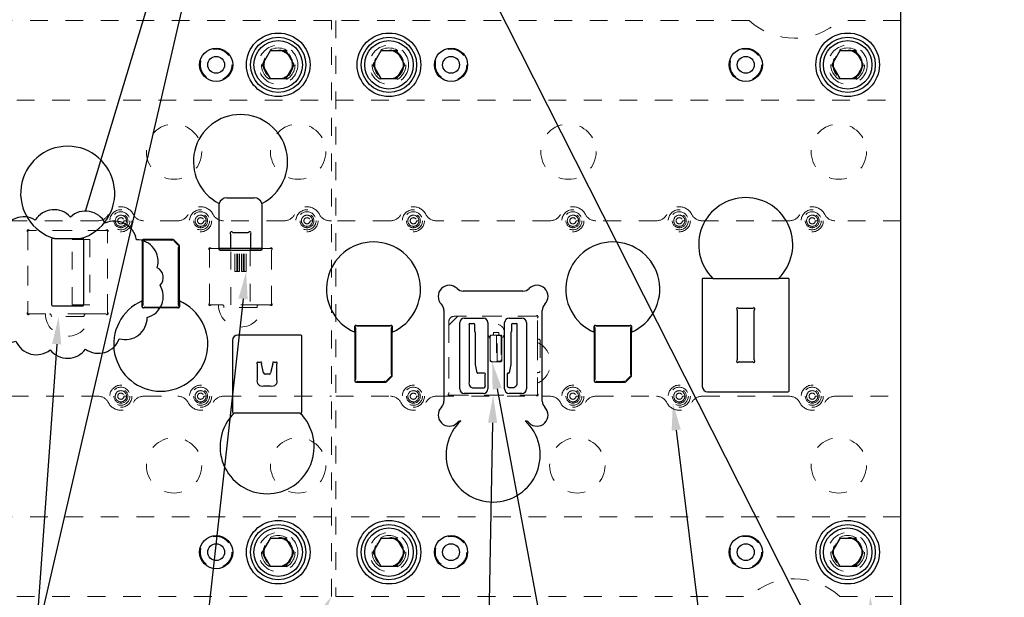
# Model space of a CAD drawing. Header units: inches. Extents: x 1880 to 2363, y -453 to -54.
# Tile 954 of 1056: x 2210.95 to 2216.5, y -421.86 to -418.61. Entities that reach past the tile are written whole.
import ezdxf

# ---------------------------------------------------------------- set-up
doc = ezdxf.new("R2010")
doc.units = ezdxf.units.IN
doc.header["$LTSCALE"] = 0.5
doc.header["$MEASUREMENT"] = 0
doc.linetypes.add('HIDDEN', pattern=[0.225, 0.15, -0.075])
for name, color, linetype in [('SID-M-S', 105, 'Continuous'), ('SID-M-S2', 1, 'Continuous'), ('ST1-M-S', 193, 'Continuous'), ('ST2-M-S', 193, 'Continuous'), ('SVE-M-S', 8, 'Continuous')]:
    doc.layers.add(name, color=color, linetype=linetype)

msp = doc.modelspace()

# ---------------------------------------------------------------- linework, layer by layer
at = {"layer": 'SID-M-S'}
for p, q in [((2213.41103, -418.06788), (2216.50383, -424.18093)), ((2211.87105, -418.51189), (2210.56382, -424.16486)), ((2212.20987, -420.18156), (2211.70195, -424.75993)), ((2211.15823, -420.43678), (2210.85378, -424.75922)), ((2213.64282, -420.68852), (2214.29074, -424.16315)), ((2213.61726, -420.88025), (2213.55506, -424.15986)), ((2214.65306, -420.92125), (2215.05029, -424.16128))]:
    msp.add_line(p, q, dxfattribs=at)
for points in [[(2212.18403, -420.17869), (2212.22707, -420.02651), (2212.18403, -420.17869), (2212.23571, -420.18442)], [(2211.13229, -420.43496), (2211.16919, -420.28117), (2211.13229, -420.43496), (2211.18416, -420.43861)], [(2213.61726, -420.69329), (2213.61422, -420.53517), (2213.61726, -420.69329), (2213.66838, -420.68376)], [(2213.59127, -420.87976), (2213.62022, -420.72428), (2213.59127, -420.87976), (2213.64326, -420.88075)], [(2214.62726, -420.92441), (2214.63408, -420.76641), (2214.62726, -420.92441), (2214.67887, -420.91808)], [(2212.60773, -421.9827), (2212.70772, -421.86017), (2212.60773, -421.9827), (2212.65287, -422.0085)], [(2215.72691, -422.01695), (2215.7477, -421.86017), (2215.72691, -422.01695), (2215.77888, -422.01521)]]:
    msp.add_solid(points, dxfattribs=at)
at = {"layer": 'SID-M-S2'}
msp.add_line((2211.32077, -419.68548), (2212.47372, -415.87718), dxfattribs=at)
msp.add_lwpolyline([(2211.72576, -420.00505, 0.5), (2211.60792, -419.84689, 0.5), (2211.43205, -419.75409, 0.5), (2211.2359, -419.71887, 0.5), (2211.03731, -419.73635, 0.5), (2210.85211, -419.8094, 0.5), (2210.70884, -419.94617, 0.5), (2210.66868, -420.13765, 0.5), (2210.7618, -420.3109, 0.5), (2210.9281, -420.41954, 0.5), (2211.12122, -420.46849, 0.5), (2211.32053, -420.46421, 0.5), (2211.51099, -420.40581, 0.5), (2211.66886, -420.28562, 0.5), (2211.74178, -420.10355, 0.5)], format="xyb", close=True, dxfattribs=at)
at = {"layer": 'ST1-M-S', "linetype": 'Continuous', "lineweight": 25}
for p, q in [((2215.92022, -423.48517), (2215.92022, -416.98517)), ((2212.11772, -419.61107), (2212.27272, -419.61107)), ((2212.07272, -419.65607), (2212.07272, -419.89857)), ((2212.31772, -419.89857), (2212.31772, -419.65607)), ((2211.12872, -419.84517), (2211.12872, -420.21517)), ((2211.14629, -419.84017), (2211.13372, -419.84017)), ((2211.14629, -419.84017), (2211.29415, -419.84017)), ((2211.30672, -419.84017), (2211.29415, -419.84017)), ((2211.31172, -420.21517), (2211.31172, -419.84517)), ((2211.81522, -419.84651), (2211.64522, -419.84651)), ((2211.84876, -419.87797), (2211.81876, -419.84797)), ((2211.64022, -419.85151), (2211.64022, -420.19265)), ((2211.85022, -420.19265), (2211.85022, -419.88151)), ((2212.08022, -419.90607), (2212.31022, -419.90607)), ((2214.80022, -420.07017), (2214.80022, -420.67517)), ((2214.85977, -420.06517), (2214.80522, -420.06517)), ((2214.85977, -420.06517), (2215.23067, -420.06517)), ((2215.28522, -420.06517), (2215.23067, -420.06517)), ((2215.29022, -420.70017), (2215.29022, -420.07017)), ((2213.78862, -420.13678), (2213.45182, -420.13678)), ((2211.13372, -420.22017), (2211.30672, -420.22017)), ((2211.64022, -420.22651), (2211.64022, -420.19265)), ((2211.84522, -420.23151), (2211.64522, -420.23151)), ((2211.85022, -420.19265), (2211.85022, -420.22651)), ((2213.34272, -420.24588), (2213.34272, -420.75769)), ((2213.45772, -420.28928), (2213.56522, -420.28928)), ((2213.71022, -420.28928), (2213.78272, -420.28928)), ((2213.89772, -420.75769), (2213.89772, -420.24588)), ((2212.84022, -420.36902), (2212.84022, -420.33517)), ((2212.84522, -420.33017), (2213.04522, -420.33017)), ((2213.05022, -420.33517), (2213.05022, -420.36902)), ((2213.43272, -420.68928), (2213.43272, -420.31428)), ((2213.59022, -420.31428), (2213.59022, -420.68928)), ((2213.68522, -420.68928), (2213.68522, -420.31428)), ((2213.80772, -420.31428), (2213.80772, -420.68928)), ((2214.19022, -420.36902), (2214.19022, -420.33517)), ((2214.19522, -420.33017), (2214.39522, -420.33017)), ((2214.40022, -420.33517), (2214.40022, -420.36902)), ((2212.53522, -420.38517), (2212.18022, -420.38517)), ((2212.54022, -420.82017), (2212.54022, -420.39017)), ((2212.84022, -420.36902), (2212.84022, -420.64517)), ((2213.05022, -420.61517), (2213.05022, -420.36902)), ((2214.19022, -420.36902), (2214.19022, -420.64517)), ((2214.40022, -420.61517), (2214.40022, -420.36902)), ((2212.15022, -420.41517), (2212.15022, -420.82017)), ((2213.01876, -420.6487), (2213.04876, -420.6187)), ((2214.36876, -420.6487), (2214.39876, -420.6187)), ((2212.84522, -420.65017), (2213.01522, -420.65017)), ((2214.19522, -420.65017), (2214.36522, -420.65017)), ((2213.56522, -420.71428), (2213.45772, -420.71428)), ((2213.78272, -420.71428), (2213.71022, -420.71428)), ((2214.83022, -420.70517), (2215.28522, -420.70517)), ((2212.15522, -420.82517), (2212.15977, -420.82517)), ((2212.53067, -420.82517), (2212.15977, -420.82517)), ((2212.53067, -420.82517), (2212.53522, -420.82517))]:
    msp.add_line(p, q, dxfattribs=at)
for centre, radius in [((2212.40772, -418.86017), 0.1795), ((2213.03272, -418.86017), 0.1795), ((2215.62022, -418.86017), 0.1795), ((2212.05772, -418.86017), 0.09375), ((2213.38272, -418.86017), 0.09375), ((2215.04522, -418.86017), 0.09375), ((2212.40772, -421.61017), 0.1795), ((2213.03272, -421.61017), 0.1795), ((2215.62022, -421.61017), 0.1795), ((2212.05772, -421.61017), 0.09375), ((2213.38272, -421.61017), 0.09375), ((2215.04522, -421.61017), 0.09375)]:
    msp.add_circle(centre, radius, dxfattribs=at)
at = {"layer": 'ST1-M-S', "linetype": 'HIDDEN', "lineweight": 18}
for centre, radius in [((2212.40772, -418.86017), 0.1105), ((2213.03272, -418.86017), 0.1105), ((2215.62022, -418.86017), 0.1105), ((2211.82022, -419.35007), 0.15625), ((2212.52022, -419.35007), 0.15625), ((2214.04522, -419.35007), 0.15625), ((2215.57022, -419.35007), 0.15625), ((2211.82022, -421.12027), 0.15625), ((2212.52022, -421.12027), 0.15625), ((2214.09522, -421.12027), 0.15625), ((2215.57022, -421.12027), 0.15625), ((2212.40772, -421.61017), 0.1105), ((2213.03272, -421.61017), 0.1105), ((2215.62022, -421.61017), 0.1105)]:
    msp.add_circle(centre, radius, dxfattribs=at)
at = {"layer": 'ST1-M-S', "linetype": 'Continuous', "lineweight": 25}
for centre, radius, start, end in [((2212.19522, -419.40607), 0.2655, 296.98168, 243.01832), ((2211.22022, -419.58517), 0.2655, 286.16746, 253.83254), ((2212.11772, -419.65607), 0.045, 90, 162.67684), ((2212.27272, -419.65607), 0.045, 17.32316, 90), ((2215.04522, -419.87517), 0.2655, 314.30507, 225.69493), ((2212.11772, -419.65607), 0.045, 162.67684, 180), ((2212.27272, -419.65607), 0.045, 0, 17.32316), ((2211.13372, -419.84517), 0.005, 90, 180), ((2211.30672, -419.84517), 0.005, 0, 90), ((2211.64522, -419.85151), 0.005, 90, 180), ((2211.81522, -419.85151), 0.005, 45, 90), ((2211.84522, -419.88151), 0.005, 0, 45), ((2212.08022, -419.89857), 0.0075, 180, 270), ((2212.31022, -419.89857), 0.0075, 270, 0), ((2212.94522, -420.12517), 0.2655, 293.29593, 246.70407), ((2214.29522, -420.12517), 0.2655, 293.29593, 246.70407), ((2214.80522, -420.07017), 0.005, 90, 180), ((2215.28522, -420.07017), 0.005, 0, 90), ((2213.37272, -420.16678), 0.0625, 45.32539, 224.67461), ((2213.45182, -420.08678), 0.05, 225.32539, 270), ((2213.78862, -420.08678), 0.05, 270, 314.67461), ((2213.86772, -420.16678), 0.0625, 315.32539, 134.67461), ((2211.13372, -420.21517), 0.005, 180, 270), ((2211.30672, -420.21517), 0.005, 270, 0), ((2211.74522, -420.43651), 0.2655, 113.29593, 66.70407), ((2211.64522, -420.22651), 0.005, 180, 270), ((2211.84522, -420.22651), 0.005, 270, 0), ((2213.29272, -420.24588), 0.05, 0, 44.67461), ((2213.94772, -420.24588), 0.05, 135.32539, 180), ((2213.45772, -420.31428), 0.025, 90, 180), ((2213.56522, -420.31428), 0.025, 0, 90), ((2213.71022, -420.31428), 0.025, 90, 180), ((2213.78272, -420.31428), 0.025, 0, 90), ((2212.84522, -420.33517), 0.005, 90, 180), ((2213.04522, -420.33517), 0.005, 0, 90), ((2214.19522, -420.33517), 0.005, 90, 180), ((2214.39522, -420.33517), 0.005, 0, 90), ((2212.18022, -420.41517), 0.03, 90, 180), ((2212.53522, -420.39017), 0.005, 0, 90), ((2213.04522, -420.61517), 0.005, 315, 0), ((2214.39522, -420.61517), 0.005, 315, 0), ((2212.84522, -420.64517), 0.005, 180, 270), ((2213.01522, -420.64517), 0.005, 270, 315), ((2214.19522, -420.64517), 0.005, 180, 270), ((2214.36522, -420.64517), 0.005, 270, 315), ((2214.83022, -420.67517), 0.03, 180, 270), ((2213.45772, -420.68928), 0.025, 180, 270), ((2213.56522, -420.68928), 0.025, 270, 0), ((2213.71022, -420.68928), 0.025, 180, 270), ((2213.78272, -420.68928), 0.025, 270, 0), ((2215.28522, -420.70017), 0.005, 270, 0), ((2213.37272, -420.83678), 0.0625, 135.32539, 314.67461), ((2213.29272, -420.75769), 0.05, 315.32539, 0), ((2213.86772, -420.83678), 0.0625, 225.32539, 44.67461), ((2213.94772, -420.75769), 0.05, 180, 224.67461), ((2212.34522, -421.01517), 0.2655, 134.30507, 45.69493), ((2212.15522, -420.82017), 0.005, 180, 270), ((2212.53522, -420.82017), 0.005, 270, 0), ((2213.62022, -421.06178), 0.2655, 133.35957, 46.64043), ((2213.45182, -420.91678), 0.05, 106.11943, 134.67461), ((2213.78862, -420.91678), 0.05, 45.32539, 73.88057)]:
    msp.add_arc(centre, radius, start, end, dxfattribs=at)
at = {"layer": 'ST2-M-S', "linetype": 'HIDDEN', "lineweight": 18}
for p, q in [((2212.70772, -418.61017), (2209.13272, -418.61017)), ((2212.70772, -421.86017), (2212.70772, -418.61017)), ((2212.73272, -418.61017), (2212.73272, -421.86017)), ((2215.06527, -418.61017), (2212.73272, -418.61017)), ((2215.92022, -418.61017), (2215.57517, -418.61017)), ((2209.13272, -419.06007), (2212.70772, -419.06007)), ((2212.73272, -419.06007), (2215.92022, -419.06007)), ((2211.39178, -419.74007), (2210.89867, -419.74007)), ((2211.52022, -419.68899), (2211.52022, -419.68899)), ((2211.52022, -419.70867), (2211.52022, -419.70867)), ((2211.53783, -419.74017), (2211.55172, -419.74017)), ((2211.84178, -419.74007), (2211.64867, -419.74007)), ((2211.97022, -419.68899), (2211.97022, -419.68899)), ((2211.97022, -419.70867), (2211.97022, -419.70867)), ((2211.98783, -419.74017), (2212.00172, -419.74017)), ((2212.44178, -419.74007), (2212.09867, -419.74007)), ((2212.57022, -419.68899), (2212.57022, -419.68899)), ((2212.57022, -419.70867), (2212.57022, -419.70867)), ((2212.58783, -419.74017), (2212.60172, -419.74017)), ((2212.70772, -419.74007), (2212.69867, -419.74007)), ((2213.04178, -419.74007), (2212.73272, -419.74007)), ((2213.17022, -419.68899), (2213.17022, -419.68899)), ((2213.17022, -419.70867), (2213.17022, -419.70867)), ((2213.18783, -419.74017), (2213.20172, -419.74017)), ((2213.94178, -419.74007), (2213.29867, -419.74007)), ((2214.07022, -419.68899), (2214.07022, -419.68899)), ((2214.07022, -419.70867), (2214.07022, -419.70867)), ((2214.08783, -419.74017), (2214.10172, -419.74017)), ((2214.54178, -419.74007), (2214.19867, -419.74007)), ((2214.67022, -419.68899), (2214.67022, -419.68899)), ((2214.67022, -419.70867), (2214.67022, -419.70867)), ((2214.68783, -419.74017), (2214.70172, -419.74017)), ((2215.29178, -419.74007), (2214.79867, -419.74007)), ((2215.42022, -419.68899), (2215.42022, -419.68899)), ((2215.42022, -419.70867), (2215.42022, -419.70867)), ((2215.43783, -419.74017), (2215.45172, -419.74017)), ((2215.92022, -419.74007), (2215.54867, -419.74007)), ((2210.99522, -419.79417), (2210.99522, -420.26617)), ((2211.44522, -419.79417), (2210.99522, -419.79417)), ((2211.43427, -419.79417), (2211.00618, -419.79417)), ((2211.44522, -420.26617), (2211.44522, -419.79417)), ((2210.99522, -419.80512), (2210.99522, -420.25521)), ((2211.24522, -419.84517), (2211.34522, -419.84517)), ((2211.24522, -420.21517), (2211.24522, -419.84517)), ((2211.34522, -419.84517), (2211.34522, -420.21517)), ((2211.44522, -420.25521), (2211.44522, -419.80512)), ((2212.02022, -419.89627), (2212.02022, -420.21517)), ((2212.07272, -419.89627), (2212.02022, -419.89627)), ((2212.03118, -419.89627), (2212.07272, -419.89627)), ((2212.14022, -420.21517), (2212.14022, -419.89627)), ((2212.16337, -420.02651), (2212.16337, -419.89627)), ((2212.17437, -420.02651), (2212.17437, -419.89627)), ((2212.17937, -420.02651), (2212.17937, -419.89627)), ((2212.19037, -420.02651), (2212.19037, -419.89627)), ((2212.20007, -420.02651), (2212.20007, -419.89627)), ((2212.21107, -420.02651), (2212.21107, -419.89627)), ((2212.21607, -420.02651), (2212.21607, -419.89627)), ((2212.22707, -420.02651), (2212.22707, -419.89627)), ((2212.25022, -419.89627), (2212.25022, -420.21517)), ((2212.37022, -419.89627), (2212.31772, -419.89627)), ((2212.31772, -419.89627), (2212.35927, -419.89627)), ((2212.37022, -420.21517), (2212.37022, -419.89627)), ((2212.02022, -420.20421), (2212.02022, -419.90722)), ((2212.37022, -419.90722), (2212.37022, -420.20421)), ((2212.16337, -420.02651), (2212.19037, -420.02651)), ((2212.20007, -420.02651), (2212.22707, -420.02651)), ((2211.34522, -420.21517), (2211.24522, -420.21517)), ((2212.02022, -420.21517), (2212.09397, -420.21517)), ((2212.07022, -420.21517), (2212.03118, -420.21517)), ((2212.29647, -420.21517), (2212.09397, -420.21517)), ((2212.29647, -420.21517), (2212.09397, -420.21517)), ((2212.10147, -420.22267), (2212.10147, -420.22817)), ((2212.10147, -420.22817), (2212.10347, -420.23017)), ((2212.28697, -420.23017), (2212.10347, -420.23017)), ((2212.28697, -420.23017), (2212.28897, -420.22817)), ((2212.28897, -420.22267), (2212.28897, -420.22817)), ((2212.29647, -420.21517), (2212.37022, -420.21517)), ((2212.35927, -420.21517), (2212.32022, -420.21517)), ((2210.99522, -420.26617), (2211.11897, -420.26617)), ((2211.00618, -420.26617), (2211.09522, -420.26617)), ((2211.32147, -420.26617), (2211.11897, -420.26617)), ((2211.32147, -420.26617), (2211.11897, -420.26617)), ((2211.12647, -420.27367), (2211.12647, -420.27617)), ((2211.12647, -420.27617), (2211.13147, -420.28117)), ((2211.30897, -420.28117), (2211.13147, -420.28117)), ((2211.30897, -420.28117), (2211.31397, -420.27617)), ((2211.31397, -420.27367), (2211.31397, -420.27617)), ((2211.32147, -420.26617), (2211.44522, -420.26617)), ((2211.34522, -420.26617), (2211.43427, -420.26617)), ((2213.42022, -420.27928), (2213.37022, -420.32928)), ((2213.85927, -420.27928), (2213.40022, -420.27928)), ((2213.87022, -420.27928), (2213.42022, -420.27928)), ((2213.87022, -420.40303), (2213.87022, -420.27928)), ((2213.87022, -420.42722), (2213.87022, -420.29024)), ((2213.37022, -420.30928), (2213.37022, -420.71333)), ((2213.37022, -420.32928), (2213.37022, -420.72428)), ((2213.59022, -420.37609), (2213.59371, -420.3888)), ((2213.59371, -420.3888), (2213.60422, -420.40395)), ((2213.60422, -420.39517), (2213.60422, -420.39017)), ((2213.60422, -420.39517), (2213.60422, -420.52517)), ((2213.60422, -420.53017), (2213.60422, -420.40395)), ((2213.60922, -420.38517), (2213.61422, -420.38517)), ((2213.61672, -420.38517), (2213.61422, -420.38517)), ((2213.61672, -420.38517), (2213.65672, -420.38517)), ((2213.61672, -420.38517), (2213.65672, -420.38517)), ((2213.62372, -420.37017), (2213.62172, -420.37217)), ((2213.62172, -420.38017), (2213.62172, -420.37217)), ((2213.62372, -420.37017), (2213.64972, -420.37017)), ((2213.63922, -420.38517), (2213.63922, -420.53517)), ((2213.63922, -420.38517), (2213.64222, -420.38817)), ((2213.64222, -420.38817), (2213.65922, -420.38817)), ((2213.64222, -420.53217), (2213.64222, -420.38817)), ((2213.65172, -420.37217), (2213.64972, -420.37017)), ((2213.65172, -420.38017), (2213.65172, -420.37217)), ((2213.65922, -420.38517), (2213.65672, -420.38517)), ((2213.65922, -420.38517), (2213.66422, -420.38517)), ((2213.65922, -420.38817), (2213.65922, -420.38517)), ((2213.66622, -420.39517), (2213.66922, -420.39517)), ((2213.66622, -420.39517), (2213.66622, -420.52517)), ((2213.66922, -420.39017), (2213.66922, -420.39517)), ((2213.66922, -420.52517), (2213.66922, -420.39517)), ((2213.66922, -420.40395), (2213.66922, -420.53017)), ((2213.87022, -420.42722), (2213.87022, -420.60053)), ((2213.87022, -420.42722), (2213.87022, -420.60053)), ((2213.87522, -420.40803), (2213.88022, -420.40803)), ((2213.88522, -420.41303), (2213.88022, -420.40803)), ((2213.88522, -420.41303), (2213.88522, -420.59053)), ((2213.66422, -420.53517), (2213.60922, -420.53517)), ((2213.61422, -420.53517), (2213.65922, -420.53517)), ((2213.63922, -420.53517), (2213.64222, -420.53217)), ((2213.65922, -420.53217), (2213.64222, -420.53217)), ((2213.65922, -420.53517), (2213.65922, -420.53217)), ((2213.66622, -420.52517), (2213.66922, -420.52517)), ((2213.87022, -420.72428), (2213.87022, -420.60053)), ((2213.87522, -420.59553), (2213.88022, -420.59553)), ((2213.88022, -420.59553), (2213.88522, -420.59053)), ((2211.52022, -420.67899), (2211.52022, -420.67899)), ((2211.97022, -420.67899), (2211.97022, -420.67899)), ((2213.17022, -420.67899), (2213.17022, -420.67899)), ((2213.87022, -420.71333), (2213.87022, -420.65635)), ((2214.07022, -420.67899), (2214.07022, -420.67899)), ((2214.67022, -420.67899), (2214.67022, -420.67899)), ((2215.42022, -420.67899), (2215.42022, -420.67899)), ((2210.89867, -420.73027), (2211.39178, -420.73027)), ((2211.52022, -420.69867), (2211.52022, -420.69867)), ((2211.53783, -420.73017), (2211.55172, -420.73017)), ((2211.64867, -420.73027), (2211.84178, -420.73027)), ((2211.97022, -420.69867), (2211.97022, -420.69867)), ((2211.98783, -420.73017), (2212.00172, -420.73017)), ((2212.09867, -420.73027), (2212.70772, -420.73027)), ((2212.73272, -420.73027), (2213.04178, -420.73027)), ((2213.17022, -420.69867), (2213.17022, -420.69867)), ((2213.18783, -420.73017), (2213.20172, -420.73017)), ((2213.29867, -420.73027), (2213.94178, -420.73027)), ((2213.37022, -420.72428), (2213.87022, -420.72428)), ((2213.38118, -420.72428), (2213.85927, -420.72428)), ((2214.07022, -420.69867), (2214.07022, -420.69867)), ((2214.08783, -420.73017), (2214.10172, -420.73017)), ((2214.19867, -420.73027), (2214.54178, -420.73027)), ((2214.67022, -420.69867), (2214.67022, -420.69867)), ((2214.68783, -420.73017), (2214.70172, -420.73017)), ((2214.79867, -420.73027), (2215.29178, -420.73027)), ((2215.42022, -420.69867), (2215.42022, -420.69867)), ((2215.43783, -420.73017), (2215.45172, -420.73017)), ((2215.54867, -420.73027), (2215.92022, -420.73027)), ((2212.70772, -421.41027), (2209.13272, -421.41027)), ((2215.92022, -421.41027), (2212.73272, -421.41027)), ((2209.13272, -421.86017), (2212.70772, -421.86017)), ((2212.73272, -421.86017), (2215.06527, -421.86017)), ((2215.57517, -421.86017), (2215.92022, -421.86017))]:
    msp.add_line(p, q, dxfattribs=at)
at = {"layer": 'ST2-M-S', "linetype": 'Continuous', "lineweight": 25}
for p, q in [((2211.8063, -419.85051), (2211.65518, -419.85051)), ((2212.13972, -419.89627), (2212.13972, -419.81731)), ((2212.15147, -419.80557), (2212.23897, -419.80557)), ((2212.25072, -419.81731), (2212.25072, -419.89627)), ((2211.64422, -419.86146), (2211.64422, -420.21655)), ((2211.83962, -419.87449), (2211.82224, -419.85711)), ((2211.84622, -420.21655), (2211.84622, -419.89043)), ((2212.31772, -419.89627), (2212.07272, -419.89627)), ((2212.07272, -419.89627), (2212.13972, -419.89627)), ((2212.25072, -419.89627), (2212.31772, -419.89627)), ((2211.65518, -420.22751), (2211.83527, -420.22751)), ((2215.08181, -420.23467), (2215.00863, -420.23467)), ((2214.99768, -420.24562), (2214.99768, -420.52471)), ((2215.09276, -420.52471), (2215.09276, -420.24562)), ((2212.84422, -420.34512), (2212.84422, -420.63521)), ((2213.03527, -420.33417), (2212.85518, -420.33417)), ((2213.04622, -420.60625), (2213.04622, -420.34512)), ((2213.48472, -420.32761), (2213.48472, -420.64957)), ((2213.50723, -420.32128), (2213.49105, -420.32128)), ((2213.51619, -420.36488), (2213.51619, -420.33025)), ((2213.72425, -420.33025), (2213.72425, -420.36488)), ((2213.74939, -420.32128), (2213.73321, -420.32128)), ((2213.75572, -420.64757), (2213.75572, -420.32761)), ((2214.19422, -420.34512), (2214.19422, -420.63521)), ((2214.38527, -420.33417), (2214.20518, -420.33417)), ((2214.39622, -420.60625), (2214.39622, -420.34512)), ((2213.51852, -420.36721), (2213.51619, -420.36488)), ((2213.52013, -420.55204), (2213.52013, -420.3711)), ((2213.59022, -420.36425), (2213.58985, -420.37077)), ((2213.58985, -420.37077), (2213.59022, -420.37609)), ((2213.72031, -420.3711), (2213.72031, -420.55204)), ((2213.72425, -420.36488), (2213.72192, -420.36721)), ((2212.28972, -420.54741), (2212.28972, -420.63487)), ((2212.30523, -420.53967), (2212.29746, -420.53967)), ((2212.3252, -420.59835), (2212.3138, -420.54656)), ((2212.37664, -420.54656), (2212.36524, -420.59835)), ((2212.39298, -420.53967), (2212.38521, -420.53967)), ((2212.40072, -420.63487), (2212.40072, -420.54741)), ((2213.53008, -420.59728), (2213.52013, -420.55204)), ((2213.72031, -420.55204), (2213.71036, -420.59728)), ((2215.00863, -420.53567), (2215.08181, -420.53567)), ((2212.35596, -420.60581), (2212.33448, -420.60581)), ((2213.02224, -420.63957), (2213.03962, -420.62218)), ((2213.56939, -420.60081), (2213.53448, -420.60081)), ((2213.57572, -420.66709), (2213.57572, -420.60714)), ((2213.69972, -420.60741), (2213.69972, -420.66509)), ((2213.70636, -420.60079), (2213.70573, -420.60085)), ((2214.37224, -420.63957), (2214.38962, -420.62218)), ((2212.32552, -420.67067), (2212.36493, -420.67067)), ((2212.85518, -420.64617), (2213.0063, -420.64617)), ((2213.51743, -420.68228), (2213.56053, -420.68228)), ((2213.71491, -420.68028), (2213.72301, -420.68028)), ((2214.20518, -420.64617), (2214.3563, -420.64617))]:
    msp.add_line(p, q, dxfattribs=at)
at = {"layer": 'ST2-M-S', "linetype": 'HIDDEN', "lineweight": 18}
for centre, radius in [((2212.40772, -418.86017), 0.0795), ((2213.03272, -418.86017), 0.0795), ((2215.62022, -418.86017), 0.0795), ((2211.52022, -419.74017), 0.0625), ((2211.97022, -419.74017), 0.0625), ((2212.57022, -419.74017), 0.0625), ((2213.17022, -419.74017), 0.0625), ((2214.07022, -419.74017), 0.0625), ((2214.67022, -419.74017), 0.0625), ((2215.42022, -419.74017), 0.0625), ((2211.52022, -419.74017), 0.05118), ((2211.52022, -419.74017), 0.0315), ((2211.52022, -419.74017), 0.01761), ((2211.97022, -419.74017), 0.05118), ((2211.97022, -419.74017), 0.0315), ((2211.97022, -419.74017), 0.01761), ((2212.57022, -419.74017), 0.05118), ((2212.57022, -419.74017), 0.0315), ((2212.57022, -419.74017), 0.01761), ((2213.17022, -419.74017), 0.05118), ((2213.17022, -419.74017), 0.0315), ((2213.17022, -419.74017), 0.01761), ((2214.07022, -419.74017), 0.05118), ((2214.07022, -419.74017), 0.0315), ((2214.07022, -419.74017), 0.01761), ((2214.67022, -419.74017), 0.05118), ((2214.67022, -419.74017), 0.0315), ((2214.67022, -419.74017), 0.01761), ((2215.42022, -419.74017), 0.05118), ((2215.42022, -419.74017), 0.0315), ((2215.42022, -419.74017), 0.01761), ((2211.52022, -420.73017), 0.0625), ((2211.52022, -420.73017), 0.05118), ((2211.97022, -420.73017), 0.0625), ((2211.97022, -420.73017), 0.05118), ((2213.17022, -420.73017), 0.0625), ((2213.17022, -420.73017), 0.05118), ((2214.07022, -420.73017), 0.0625), ((2214.07022, -420.73017), 0.05118), ((2214.67022, -420.73017), 0.0625), ((2214.67022, -420.73017), 0.05118), ((2215.42022, -420.73017), 0.0625), ((2215.42022, -420.73017), 0.05118), ((2211.52022, -420.73017), 0.0315), ((2211.52022, -420.73017), 0.01761), ((2211.97022, -420.73017), 0.0315), ((2211.97022, -420.73017), 0.01761), ((2213.17022, -420.73017), 0.0315), ((2213.17022, -420.73017), 0.01761), ((2214.07022, -420.73017), 0.0315), ((2214.07022, -420.73017), 0.01761), ((2214.67022, -420.73017), 0.0315), ((2214.67022, -420.73017), 0.01761), ((2215.42022, -420.73017), 0.0315), ((2215.42022, -420.73017), 0.01761), ((2212.40772, -421.61017), 0.0795), ((2213.03272, -421.61017), 0.0795), ((2215.62022, -421.61017), 0.0795)]:
    msp.add_circle(centre, radius, dxfattribs=at)
for centre, radius, start, end in [((2215.32022, -418.33517), 0.375, 227.16657, 312.83343), ((2211.52022, -419.74017), 0.079, 26.87743, 153.12257), ((2211.97022, -419.74017), 0.079, 26.87743, 153.12257), ((2212.57022, -419.74017), 0.079, 26.87743, 153.12257), ((2213.17022, -419.74017), 0.079, 26.87743, 153.12257), ((2214.07022, -419.74017), 0.079, 26.87743, 153.12257), ((2214.67022, -419.74017), 0.079, 26.87743, 153.12257), ((2215.42022, -419.74017), 0.079, 26.87743, 153.12257), ((2211.39178, -419.67507), 0.065, 270, 333.12257), ((2211.52022, -419.74017), 0.03937, 270, 180), ((2211.52022, -419.74017), 0.03937, 180, 270), ((2211.52022, -419.74017), 0.0315, 90, 180), ((2211.52022, -419.74017), 0.0315, 180, 270), ((2211.52022, -419.74017), 0.0315, 270, 90), ((2211.64867, -419.67507), 0.065, 206.87743, 270), ((2211.84178, -419.67507), 0.065, 270, 333.12257), ((2211.97022, -419.74017), 0.03937, 270, 180), ((2211.97022, -419.74017), 0.03937, 180, 270), ((2211.97022, -419.74017), 0.0315, 90, 180), ((2211.97022, -419.74017), 0.0315, 180, 270), ((2211.97022, -419.74017), 0.0315, 270, 90), ((2212.09867, -419.67507), 0.065, 206.87743, 270), ((2212.44178, -419.67507), 0.065, 270, 333.12257), ((2212.57022, -419.74017), 0.03937, 270, 180), ((2212.57022, -419.74017), 0.03937, 180, 270), ((2212.57022, -419.74017), 0.0315, 90, 180), ((2212.57022, -419.74017), 0.0315, 180, 270), ((2212.57022, -419.74017), 0.0315, 270, 90), ((2212.69867, -419.67507), 0.065, 206.87743, 270), ((2213.04178, -419.67507), 0.065, 270, 333.12257), ((2213.17022, -419.74017), 0.03937, 270, 180), ((2213.17022, -419.74017), 0.03937, 180, 270), ((2213.17022, -419.74017), 0.0315, 90, 180), ((2213.17022, -419.74017), 0.0315, 180, 270), ((2213.17022, -419.74017), 0.0315, 270, 90), ((2213.29867, -419.67507), 0.065, 206.87743, 270), ((2213.94178, -419.67507), 0.065, 270, 333.12257), ((2214.07022, -419.74017), 0.03937, 270, 180), ((2214.07022, -419.74017), 0.03937, 180, 270), ((2214.07022, -419.74017), 0.0315, 90, 180), ((2214.07022, -419.74017), 0.0315, 180, 270), ((2214.07022, -419.74017), 0.0315, 270, 90), ((2214.19867, -419.67507), 0.065, 206.87743, 270), ((2214.54178, -419.67507), 0.065, 270, 333.12257), ((2214.67022, -419.74017), 0.03937, 270, 180), ((2214.67022, -419.74017), 0.03937, 180, 270), ((2214.67022, -419.74017), 0.0315, 90, 180), ((2214.67022, -419.74017), 0.0315, 180, 270), ((2214.67022, -419.74017), 0.0315, 270, 90), ((2214.79867, -419.67507), 0.065, 206.87743, 270), ((2215.29178, -419.67507), 0.065, 270, 333.12257), ((2215.42022, -419.74017), 0.03937, 270, 180), ((2215.42022, -419.74017), 0.03937, 180, 270), ((2215.42022, -419.74017), 0.0315, 90, 180), ((2215.42022, -419.74017), 0.0315, 180, 270), ((2215.42022, -419.74017), 0.0315, 270, 90), ((2215.54867, -419.67507), 0.065, 206.87743, 270), ((2210.99734, -419.79629), 0.006, 42.59227, 227.40773), ((2211.00618, -419.78817), 0.006, 222.59227, 270), ((2211.43427, -419.78817), 0.006, 270, 317.40773), ((2211.4431, -419.79629), 0.006, 312.59227, 137.40773), ((2210.98922, -419.80512), 0.006, 0, 47.40773), ((2211.45122, -419.80512), 0.006, 132.59227, 180), ((2212.02234, -419.89839), 0.006, 42.59227, 227.40773), ((2212.01422, -419.90722), 0.006, 0, 47.40773), ((2212.03118, -419.89027), 0.006, 222.59227, 270), ((2212.35927, -419.89027), 0.006, 270, 317.40773), ((2212.3681, -419.89839), 0.006, 312.59227, 137.40773), ((2212.37622, -419.90722), 0.006, 132.59227, 180), ((2212.02234, -420.21305), 0.006, 132.59227, 317.40773), ((2212.01422, -420.20421), 0.006, 312.59227, 0), ((2212.03118, -420.22117), 0.006, 90, 137.40773), ((2212.19522, -420.21517), 0.125, 180, 0), ((2212.09397, -420.22267), 0.0075, 0, 90), ((2212.29647, -420.22267), 0.0075, 90, 180), ((2212.35927, -420.22117), 0.006, 42.59227, 90), ((2212.3681, -420.21305), 0.006, 222.59227, 47.40773), ((2212.37622, -420.20421), 0.006, 180, 227.40773), ((2210.99734, -420.26405), 0.006, 132.59227, 317.40773), ((2210.98922, -420.25521), 0.006, 312.59227, 0), ((2211.00618, -420.27217), 0.006, 90, 137.40773), ((2211.22022, -420.26617), 0.125, 180, 0), ((2211.11897, -420.27367), 0.0075, 0, 90), ((2211.32147, -420.27367), 0.0075, 90, 180), ((2211.43427, -420.27217), 0.006, 42.59227, 90), ((2211.4431, -420.26405), 0.006, 222.59227, 47.40773), ((2211.45122, -420.25521), 0.006, 180, 227.40773), ((2213.40022, -420.30928), 0.03, 90, 180), ((2213.85927, -420.27328), 0.006, 270, 317.40773), ((2213.8681, -420.2814), 0.006, 312.59227, 137.40773), ((2213.87622, -420.29024), 0.006, 132.59227, 180), ((2213.63672, -420.37017), 0.04688, 313.89455, 172.74775), ((2213.60922, -420.39017), 0.005, 90, 180), ((2213.61422, -420.39517), 0.01, 90, 180), ((2213.61672, -420.38017), 0.005, 270, 0), ((2213.65672, -420.38017), 0.005, 180, 270), ((2213.65922, -420.39517), 0.01, 0, 90), ((2213.65922, -420.39517), 0.007, 0, 90), ((2213.66422, -420.39017), 0.005, 0, 90), ((2213.87522, -420.40303), 0.005, 180, 270), ((2213.82022, -420.54178), 0.125, 293.57818, 66.42182), ((2213.61422, -420.52517), 0.01, 180, 270), ((2213.60922, -420.53017), 0.005, 180, 270), ((2213.65922, -420.52517), 0.01, 270, 0), ((2213.65922, -420.52517), 0.007, 270, 0), ((2213.66422, -420.53017), 0.005, 270, 0), ((2213.87522, -420.60053), 0.005, 90, 180), ((2211.39178, -420.79527), 0.065, 26.87743, 90), ((2211.52022, -420.73017), 0.03937, 270, 180), ((2211.52022, -420.73017), 0.03937, 180, 270), ((2211.52022, -420.73017), 0.0315, 90, 180), ((2211.52022, -420.73017), 0.0315, 180, 270), ((2211.52022, -420.73017), 0.0315, 270, 90), ((2211.64867, -420.79527), 0.065, 90, 153.12257), ((2211.84178, -420.79527), 0.065, 26.87743, 90), ((2211.97022, -420.73017), 0.03937, 270, 180), ((2211.97022, -420.73017), 0.03937, 180, 270), ((2211.97022, -420.73017), 0.0315, 90, 180), ((2211.97022, -420.73017), 0.0315, 180, 270), ((2211.97022, -420.73017), 0.0315, 270, 90), ((2212.09867, -420.79527), 0.065, 90, 153.12257), ((2213.04178, -420.79527), 0.065, 26.87743, 90), ((2213.17022, -420.73017), 0.03937, 270, 180), ((2213.17022, -420.73017), 0.03937, 180, 270), ((2213.17022, -420.73017), 0.0315, 90, 180), ((2213.17022, -420.73017), 0.0315, 180, 270), ((2213.17022, -420.73017), 0.0315, 270, 90), ((2213.29867, -420.79527), 0.065, 90, 153.12257), ((2213.37234, -420.72216), 0.006, 132.59227, 317.40773), ((2213.36422, -420.71333), 0.006, 312.59227, 0), ((2213.38118, -420.73028), 0.006, 90, 137.40773), ((2213.85927, -420.73028), 0.006, 42.59227, 90), ((2213.8681, -420.72216), 0.006, 222.59227, 47.40773), ((2213.87622, -420.71333), 0.006, 180, 227.40773), ((2213.94178, -420.79527), 0.065, 26.87743, 90), ((2214.07022, -420.73017), 0.03937, 270, 180), ((2214.07022, -420.73017), 0.03937, 180, 270), ((2214.07022, -420.73017), 0.0315, 90, 180), ((2214.07022, -420.73017), 0.0315, 180, 270), ((2214.07022, -420.73017), 0.0315, 270, 90), ((2214.19867, -420.79527), 0.065, 90, 153.12257), ((2214.54178, -420.79527), 0.065, 26.87743, 90), ((2214.67022, -420.73017), 0.03937, 270, 180), ((2214.67022, -420.73017), 0.03937, 180, 270), ((2214.67022, -420.73017), 0.0315, 90, 180), ((2214.67022, -420.73017), 0.0315, 180, 270), ((2214.67022, -420.73017), 0.0315, 270, 90), ((2214.79867, -420.79527), 0.065, 90, 153.12257), ((2215.29178, -420.79527), 0.065, 26.87743, 90), ((2215.42022, -420.73017), 0.03937, 270, 180), ((2215.42022, -420.73017), 0.03937, 180, 270), ((2215.42022, -420.73017), 0.0315, 90, 180), ((2215.42022, -420.73017), 0.0315, 180, 270), ((2215.42022, -420.73017), 0.0315, 270, 90), ((2215.54867, -420.79527), 0.065, 90, 153.12257), ((2211.52022, -420.73017), 0.079, 206.87743, 333.12257), ((2211.97022, -420.73017), 0.079, 206.87743, 333.12257), ((2213.17022, -420.73017), 0.079, 206.87743, 333.12257), ((2214.07022, -420.73017), 0.079, 206.87743, 333.12257), ((2214.67022, -420.73017), 0.079, 206.87743, 333.12257), ((2215.42022, -420.73017), 0.079, 206.87743, 333.12257), ((2215.32022, -422.13517), 0.375, 47.16657, 132.83343)]:
    msp.add_arc(centre, radius, start, end, dxfattribs=at)
at = {"layer": 'ST2-M-S', "linetype": 'Continuous', "lineweight": 25}
for centre, radius, start, end in [((2211.64634, -419.85263), 0.006, 42.59227, 227.40773), ((2211.65518, -419.84451), 0.006, 222.59227, 270), ((2211.8063, -419.84451), 0.006, 270, 313.03224), ((2211.81449, -419.85328), 0.006, 1.96776, 133.03224), ((2212.14322, -419.80907), 0.0075, 38.24662, 231.75338), ((2212.13672, -419.81731), 0.003, 0, 51.75338), ((2212.15147, -419.80257), 0.003, 218.24662, 270), ((2212.23897, -419.80257), 0.003, 270, 321.75338), ((2212.24722, -419.80907), 0.0075, 308.24662, 141.75338), ((2212.25372, -419.81731), 0.003, 128.24662, 180), ((2211.63822, -419.86146), 0.006, 0, 47.40773), ((2211.82648, -419.85287), 0.006, 181.96776, 225), ((2211.84386, -419.87025), 0.006, 225, 268.03224), ((2211.84345, -419.88224), 0.006, 316.96776, 88.03224), ((2211.85222, -419.89043), 0.006, 136.96776, 180), ((2211.64634, -420.22539), 0.006, 132.59227, 317.40773), ((2211.63822, -420.21655), 0.006, 312.59227, 0), ((2211.65518, -420.23351), 0.006, 90, 137.40773), ((2211.83527, -420.23351), 0.006, 42.59227, 90), ((2211.8441, -420.22539), 0.006, 222.59227, 47.40773), ((2211.85222, -420.21655), 0.006, 180, 227.40773), ((2214.9998, -420.23679), 0.006, 42.59227, 227.40773), ((2215.00863, -420.22867), 0.006, 222.59227, 270), ((2215.08181, -420.22867), 0.006, 270, 317.40773), ((2215.09064, -420.23679), 0.006, 312.59227, 137.40773), ((2214.99168, -420.24562), 0.006, 0, 47.40773), ((2215.09876, -420.24562), 0.006, 132.59227, 180), ((2212.84634, -420.33629), 0.006, 42.59227, 227.40773), ((2212.83822, -420.34512), 0.006, 0, 47.40773), ((2212.85518, -420.32817), 0.006, 222.59227, 270), ((2213.03527, -420.32817), 0.006, 270, 317.40773), ((2213.0441, -420.33629), 0.006, 312.59227, 137.40773), ((2213.05222, -420.34512), 0.006, 132.59227, 180), ((2213.48822, -420.32478), 0.0045, 51.05756, 218.94244), ((2213.51069, -420.32678), 0.0065, 327.79577, 122.20423), ((2213.72975, -420.32678), 0.0065, 57.79577, 212.20423), ((2213.75222, -420.32478), 0.0045, 321.05756, 128.94244), ((2214.19634, -420.33629), 0.006, 42.59227, 227.40773), ((2214.18822, -420.34512), 0.006, 0, 47.40773), ((2214.20518, -420.32817), 0.006, 222.59227, 270), ((2214.38527, -420.32817), 0.006, 270, 317.40773), ((2214.3941, -420.33629), 0.006, 312.59227, 137.40773), ((2214.40222, -420.34512), 0.006, 132.59227, 180), ((2213.51463, -420.3711), 0.0055, 0, 45), ((2213.72581, -420.3711), 0.0055, 135, 180), ((2212.29322, -420.54317), 0.0055, 39.5212, 230.4788), ((2212.30947, -420.54317), 0.0055, 321.92861, 140.4788), ((2212.38097, -420.54317), 0.0055, 39.5212, 218.07139), ((2212.39722, -420.54317), 0.0055, 309.5212, 140.4788), ((2214.9998, -420.53355), 0.006, 132.59227, 317.40773), ((2214.99168, -420.52471), 0.006, 312.59227, 0), ((2215.00863, -420.54167), 0.006, 90, 137.40773), ((2215.08181, -420.54167), 0.006, 42.59227, 90), ((2215.09064, -420.53355), 0.006, 222.59227, 47.40773), ((2215.09876, -420.52471), 0.006, 180, 227.40773), ((2212.33448, -420.59631), 0.0095, 192.40742, 270), ((2212.35596, -420.59631), 0.0095, 270, 347.59258), ((2213.04386, -420.62643), 0.006, 91.96776, 135), ((2213.04345, -420.61443), 0.006, 271.96776, 43.03224), ((2213.05222, -420.60625), 0.006, 180, 223.03224), ((2213.53448, -420.59631), 0.0045, 192.40742, 270), ((2213.57222, -420.60431), 0.0045, 321.05756, 128.94244), ((2213.70322, -420.60458), 0.0045, 56.05756, 218.94244), ((2213.70596, -420.59631), 0.0045, 275, 347.59258), ((2214.39386, -420.62643), 0.006, 91.96776, 135), ((2214.39345, -420.61443), 0.006, 271.96776, 43.03224), ((2214.40222, -420.60625), 0.006, 180, 223.03224), ((2212.31522, -420.64517), 0.0275, 158.0136, 291.9864), ((2212.37522, -420.64517), 0.0275, 248.0136, 21.9864), ((2212.84634, -420.64405), 0.006, 132.59227, 317.40773), ((2212.83822, -420.63521), 0.006, 312.59227, 0), ((2212.85518, -420.65217), 0.006, 90, 137.40773), ((2213.0063, -420.65217), 0.006, 46.96776, 90), ((2213.01449, -420.6434), 0.006, 226.96776, 358.03224), ((2213.02648, -420.64381), 0.006, 135, 178.03224), ((2213.51022, -420.65678), 0.0265, 164.20972, 285.79028), ((2213.56522, -420.67178), 0.0115, 245.92939, 24.07061), ((2213.71022, -420.66978), 0.0115, 155.92939, 294.07061), ((2213.73022, -420.65478), 0.0265, 254.20972, 15.79028), ((2214.19634, -420.64405), 0.006, 132.59227, 317.40773), ((2214.18822, -420.63521), 0.006, 312.59227, 0), ((2214.20518, -420.65217), 0.006, 90, 137.40773), ((2214.3563, -420.65217), 0.006, 46.96776, 90), ((2214.36449, -420.6434), 0.006, 226.96776, 358.03224), ((2214.37648, -420.64381), 0.006, 135, 178.03224)]:
    msp.add_arc(centre, radius, start, end, dxfattribs=at)
at = {"layer": 'ST2-M-S', "linetype": 'HIDDEN', "lineweight": 18}
for points in [[(2211.52022, -419.77954), (2211.52022, -419.77842), (2211.52022, -419.7761), (2211.52022, -419.77346), (2211.52022, -419.77192), (2211.52022, -419.77175), (2211.52022, -419.77166)], [(2211.97022, -419.77954), (2211.97022, -419.77842), (2211.97022, -419.7761), (2211.97022, -419.77346), (2211.97022, -419.77192), (2211.97022, -419.77175), (2211.97022, -419.77166)], [(2212.57022, -419.77954), (2212.57022, -419.77842), (2212.57022, -419.7761), (2212.57022, -419.77346), (2212.57022, -419.77192), (2212.57022, -419.77175), (2212.57022, -419.77166)], [(2213.17022, -419.77954), (2213.17022, -419.77842), (2213.17022, -419.7761), (2213.17022, -419.77346), (2213.17022, -419.77192), (2213.17022, -419.77175), (2213.17022, -419.77166)], [(2214.07022, -419.77954), (2214.07022, -419.77842), (2214.07022, -419.7761), (2214.07022, -419.77346), (2214.07022, -419.77192), (2214.07022, -419.77175), (2214.07022, -419.77166)], [(2214.67022, -419.77954), (2214.67022, -419.77842), (2214.67022, -419.7761), (2214.67022, -419.77346), (2214.67022, -419.77192), (2214.67022, -419.77175), (2214.67022, -419.77166)], [(2215.42022, -419.77954), (2215.42022, -419.77842), (2215.42022, -419.7761), (2215.42022, -419.77346), (2215.42022, -419.77192), (2215.42022, -419.77175), (2215.42022, -419.77166)], [(2211.52022, -420.76954), (2211.52022, -420.76842), (2211.52022, -420.7661), (2211.52022, -420.76346), (2211.52022, -420.76192), (2211.52022, -420.76175), (2211.52022, -420.76166)], [(2211.97022, -420.76954), (2211.97022, -420.76842), (2211.97022, -420.7661), (2211.97022, -420.76346), (2211.97022, -420.76192), (2211.97022, -420.76175), (2211.97022, -420.76166)], [(2213.17022, -420.76954), (2213.17022, -420.76842), (2213.17022, -420.7661), (2213.17022, -420.76346), (2213.17022, -420.76192), (2213.17022, -420.76175), (2213.17022, -420.76166)], [(2214.07022, -420.76954), (2214.07022, -420.76842), (2214.07022, -420.7661), (2214.07022, -420.76346), (2214.07022, -420.76192), (2214.07022, -420.76175), (2214.07022, -420.76166)], [(2214.67022, -420.76954), (2214.67022, -420.76842), (2214.67022, -420.7661), (2214.67022, -420.76346), (2214.67022, -420.76192), (2214.67022, -420.76175), (2214.67022, -420.76166)], [(2215.42022, -420.76954), (2215.42022, -420.76842), (2215.42022, -420.7661), (2215.42022, -420.76346), (2215.42022, -420.76192), (2215.42022, -420.76175), (2215.42022, -420.76166)]]:
    msp.add_open_spline(points, degree=3, knots=[0, 0, 0, 0, 0.2702613, 0.5624294, 0.7897364, 1, 1, 1, 1], dxfattribs=at)
at = {"layer": 'SVE-M-S', "linetype": 'Continuous', "lineweight": 25}
for p, q in [((2212.36262, -418.78204), (2212.31751, -418.86017)), ((2212.45283, -418.78204), (2212.36262, -418.78204)), ((2212.49793, -418.86017), (2212.45283, -418.78204)), ((2212.98762, -418.78204), (2212.94251, -418.86017)), ((2213.07783, -418.78204), (2212.98762, -418.78204)), ((2213.12293, -418.86017), (2213.07783, -418.78204)), ((2215.57512, -418.78204), (2215.53001, -418.86017)), ((2215.66533, -418.78204), (2215.57512, -418.78204)), ((2215.71043, -418.86017), (2215.66533, -418.78204)), ((2212.31751, -418.86017), (2212.36262, -418.93829)), ((2212.45283, -418.93829), (2212.49793, -418.86017)), ((2212.94251, -418.86017), (2212.98762, -418.93829)), ((2213.07783, -418.93829), (2213.12293, -418.86017)), ((2215.53001, -418.86017), (2215.57512, -418.93829)), ((2215.66533, -418.93829), (2215.71043, -418.86017)), ((2212.36262, -418.93829), (2212.45283, -418.93829)), ((2212.98762, -418.93829), (2213.07783, -418.93829)), ((2215.57512, -418.93829), (2215.66533, -418.93829)), ((2212.36262, -421.53204), (2212.31751, -421.61017)), ((2212.45283, -421.53204), (2212.36262, -421.53204)), ((2212.49793, -421.61017), (2212.45283, -421.53204)), ((2212.98762, -421.53204), (2212.94251, -421.61017)), ((2213.07783, -421.53204), (2212.98762, -421.53204)), ((2213.12293, -421.61017), (2213.07783, -421.53204)), ((2215.57512, -421.53204), (2215.53001, -421.61017)), ((2215.66533, -421.53204), (2215.57512, -421.53204)), ((2215.71043, -421.61017), (2215.66533, -421.53204)), ((2212.31751, -421.61017), (2212.36262, -421.68829)), ((2212.45283, -421.68829), (2212.49793, -421.61017)), ((2212.94251, -421.61017), (2212.98762, -421.68829)), ((2213.07783, -421.68829), (2213.12293, -421.61017)), ((2215.53001, -421.61017), (2215.57512, -421.68829)), ((2215.66533, -421.68829), (2215.71043, -421.61017)), ((2212.36262, -421.68829), (2212.45283, -421.68829)), ((2212.98762, -421.68829), (2213.07783, -421.68829)), ((2215.57512, -421.68829), (2215.66533, -421.68829))]:
    msp.add_line(p, q, dxfattribs=at)
for centre, radius in [((2212.40772, -418.86017), 0.156), ((2212.40772, -418.86017), 0.137), ((2213.03272, -418.86017), 0.156), ((2213.03272, -418.86017), 0.137), ((2215.62022, -418.86017), 0.156), ((2215.62022, -418.86017), 0.137), ((2212.05772, -418.86017), 0.04775), ((2213.38272, -418.86017), 0.04775), ((2215.04522, -418.86017), 0.04775), ((2212.40772, -421.61017), 0.156), ((2213.03272, -421.61017), 0.156), ((2215.62022, -421.61017), 0.156), ((2212.40772, -421.61017), 0.137), ((2213.03272, -421.61017), 0.137), ((2215.62022, -421.61017), 0.137), ((2212.05772, -421.61017), 0.04775), ((2213.38272, -421.61017), 0.04775), ((2215.04522, -421.61017), 0.04775)]:
    msp.add_circle(centre, radius, dxfattribs=at)
at = {"layer": 'SVE-M-S', "linetype": 'HIDDEN', "lineweight": 18}
for centre, radius in [((2212.05772, -418.86017), 0.0885), ((2212.40772, -418.86017), 0.095), ((2212.40772, -418.86017), 0.08397), ((2212.40772, -418.86017), 0.0837), ((2212.40772, -418.86017), 0.08318), ((2213.03272, -418.86017), 0.095), ((2213.03272, -418.86017), 0.08397), ((2213.03272, -418.86017), 0.0837), ((2213.03272, -418.86017), 0.08318), ((2213.38272, -418.86017), 0.0885), ((2215.04522, -418.86017), 0.0885), ((2215.62022, -418.86017), 0.095), ((2215.62022, -418.86017), 0.08397), ((2215.62022, -418.86017), 0.0837), ((2215.62022, -418.86017), 0.08318), ((2212.40772, -421.61017), 0.095), ((2213.03272, -421.61017), 0.095), ((2215.62022, -421.61017), 0.095), ((2212.05772, -421.61017), 0.0885), ((2212.40772, -421.61017), 0.08397), ((2212.40772, -421.61017), 0.0837), ((2212.40772, -421.61017), 0.08318), ((2213.03272, -421.61017), 0.08397), ((2213.03272, -421.61017), 0.0837), ((2213.03272, -421.61017), 0.08318), ((2213.38272, -421.61017), 0.0885), ((2215.04522, -421.61017), 0.0885), ((2215.62022, -421.61017), 0.08397), ((2215.62022, -421.61017), 0.0837), ((2215.62022, -421.61017), 0.08318)]:
    msp.add_circle(centre, radius, dxfattribs=at)

doc.saveas('drawing.dxf')
